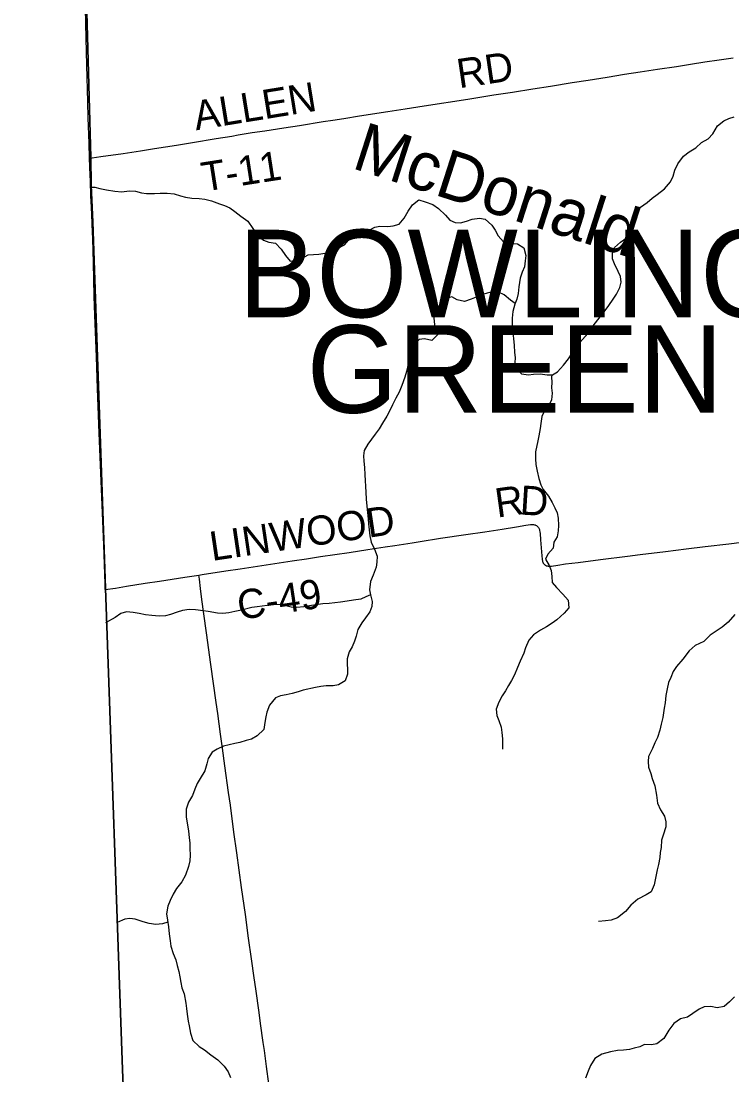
# Model space of a CAD drawing. Extents: x 1584893 to 1934202, y 663575 to 1091909.
# Drawn here: x 1712674 to 1719981, y 923219 to 934048 of the extents above; entities that cross this region are included whole.
import ezdxf

# ---------------------------------------------------------------- set-up
doc = ezdxf.new("R2010")
doc.units = 0
for name, color, linetype in [('GM_X_Adjacent_County', 7, 'Continuous'), ('GM_X_County', 7, 'Continuous'), ('GM_X_County_Road', 7, 'Continuous'), ('GM_X_County_Road_Text', 7, 'Continuous'), ('GM_X_Minor_River', 7, 'Continuous'), ('GM_X_Minor_River_Text', 7, 'Continuous'), ('GM_X_Township', 7, 'Continuous'), ('GM_X_Township_Road', 7, 'Continuous'), ('GM_X_Township_Road_Text', 7, 'Continuous'), ('GM_X_Township_Text', 7, 'Continuous')]:
    doc.layers.add(name, color=color, linetype=linetype)

msp = doc.modelspace()

# ---------------------------------------------------------------- linework, layer by layer
at = {"layer": 'GM_X_Adjacent_County'}
msp.add_lwpolyline([(1713295, 936133), (1713390, 932646), (1713394, 932362), (1713413, 931984), (1713542, 928222), (1713717, 923273), (1713884, 919153), (1713951, 917499), (1713053, 913797), (1707999, 913760)], dxfattribs=at)
at = {"layer": 'GM_X_County'}
msp.add_lwpolyline([(1760358, 914021), (1759934, 914025), (1758493, 914019), (1753982, 914000), (1748682, 913976), (1743227, 913952), (1739940, 913938), (1735953, 913922), (1726840, 913858), (1725148, 913846), (1723205, 913838), (1716496, 913811), (1713053, 913797), (1713951, 917499), (1713884, 919153), (1713717, 923273), (1713542, 928222), (1713413, 931984), (1713394, 932362), (1713390, 932646), (1713295, 936133)], dxfattribs=at)
at = {"layer": 'GM_X_County_Road'}
for points in [[(1714502, 928356), (1714535, 928362), (1714779, 928398), (1714925, 928420), (1715103, 928447), (1715282, 928474), (1715460, 928501), (1715606, 928523), (1715753, 928545), (1715899, 928567), (1716045, 928588), (1716239, 928618), (1716418, 928645), (1716515, 928660), (1716694, 928688), (1716775, 928701), (1716986, 928734), (1717245, 928771), (1717440, 928801), (1717619, 928828), (1717765, 928851), (1717862, 928867), (1717911, 928874), (1717927, 928875), (1717935, 928875), (1717942, 928874), (1717950, 928873), (1717957, 928871), (1717963, 928869), (1717971, 928865), (1717976, 928861), (1717982, 928856), (1717987, 928850), (1717992, 928844), (1717996, 928837), (1717999, 928830), (1718002, 928823), (1718004, 928815), (1718007, 928799), (1718009, 928783), (1718014, 928717), (1718026, 928554), (1718029, 928520), (1718031, 928512), (1718033, 928504), (1718035, 928495), (1718038, 928487), (1718042, 928479), (1718046, 928472), (1718052, 928466), (1718059, 928460), (1718065, 928456), (1718073, 928452), (1718081, 928449), (1718090, 928448), (1718107, 928447), (1718126, 928448), (1718190, 928458), (1718271, 928470), (1718401, 928486), (1718629, 928515), (1718906, 928550), (1719037, 928566), (1719297, 928598), (1719509, 928624), (1719705, 928648), (1719949, 928678), (1720217, 928711)], [(1713539, 928208), (1713643, 928222), (1713757, 928241), (1713951, 928272), (1714097, 928294), (1714227, 928314), (1714357, 928334), (1714454, 928349), (1714502, 928356)]]:
    msp.add_lwpolyline(points, dxfattribs=at)
at = {"layer": 'GM_X_Minor_River'}
for points in [[(1718248, 930513), (1718300, 930579), (1718339, 930637), (1718381, 930688), (1718434, 930766), (1718484, 930818), (1718533, 930890), (1718577, 930949), (1718625, 931009), (1718666, 931061), (1718714, 931125), (1718759, 931189), (1718795, 931242), (1718830, 931312), (1718842, 931364), (1718835, 931423), (1718811, 931475), (1718772, 931553), (1718752, 931606), (1718753, 931662), (1718775, 931720), (1718834, 931776), (1718894, 931817), (1718940, 931887), (1718963, 931949), (1718975, 932015), (1718998, 932075), (1719040, 932135), (1719111, 932184), (1719161, 932230), (1719213, 932266), (1719288, 932323), (1719348, 932395), (1719375, 932455), (1719393, 932517), (1719424, 932581), (1719482, 932659), (1719540, 932704), (1719609, 932744), (1719667, 932800), (1719735, 932837), (1719784, 932889), (1719832, 932973), (1719897, 933024), (1719949, 933048), (1720003, 933064)], [(1713387, 932342), (1713431, 932342), (1713485, 932327), (1713552, 932315), (1713636, 932302), (1713710, 932294), (1713786, 932303), (1713850, 932301), (1713912, 932284), (1713964, 932276), (1714046, 932277), (1714104, 932280), (1714176, 932280), (1714246, 932273), (1714311, 932253), (1714365, 932238), (1714429, 932230), (1714503, 932225), (1714563, 932219), (1714631, 932200), (1714712, 932171), (1714764, 932153), (1714820, 932128), (1714872, 932090), (1714933, 932043), (1715003, 931991), (1715056, 931918), (1715099, 931853), (1715165, 931797), (1715219, 931778), (1715289, 931766), (1715348, 931705), (1715391, 931639), (1715439, 931580), (1715513, 931592), (1715563, 931611), (1715625, 931645), (1715679, 931650), (1715735, 931652), (1715815, 931665), (1715873, 931691), (1715932, 931714), (1716000, 931750), (1716060, 931822), (1716125, 931875), (1716195, 931881), (1716253, 931900), (1716311, 931932), (1716363, 931942), (1716443, 931939), (1716497, 931943), (1716561, 931962), (1716611, 932024), (1716652, 932096), (1716696, 932160), (1716763, 932211), (1716829, 932191), (1716906, 932162), (1716966, 932121), (1717037, 932055), (1717081, 932002), (1717135, 931978), (1717189, 931975), (1717253, 931993), (1717311, 932012), (1717385, 932024), (1717445, 932011), (1717512, 931951), (1717548, 931900), (1717579, 931840), (1717633, 931779), (1717700, 931767), (1717776, 931760), (1717842, 931719), (1717861, 931639), (1717857, 931583), (1717848, 931523), (1717826, 931467), (1717803, 931405), (1717791, 931317), (1717784, 931249), (1717770, 931191), (1717749, 931139), (1717727, 931065), (1717720, 930994), (1717722, 930928), (1717729, 930840), (1717734, 930788), (1717742, 930714), (1717747, 930645), (1717751, 930589), (1717750, 930539), (1717762, 930485), (1717819, 930424), (1717891, 930414), (1717941, 930421), (1718011, 930423), (1718081, 930412), (1718137, 930414), (1718187, 930443), (1718248, 930513)], [(1717753, 931147), (1717704, 931181), (1717638, 931234), (1717580, 931262), (1717519, 931265), (1717464, 931253), (1717406, 931234), (1717350, 931210), (1717300, 931190), (1717232, 931167), (1717156, 931185), (1717100, 931214), (1717030, 931194), (1716980, 931143), (1716937, 931065), (1716917, 930999), (1716924, 930927), (1716940, 930874), (1716953, 930824), (1716895, 930766), (1716821, 930783), (1716765, 930776), (1716705, 930712), (1716678, 930644), (1716664, 930586), (1716653, 930524), (1716637, 930448), (1716620, 930390), (1716589, 930302), (1716559, 930234), (1716526, 930174), (1716492, 930106), (1716463, 930046), (1716433, 929988), (1716390, 929918), (1716354, 929857), (1716314, 929803), (1716237, 929699), (1716202, 929637), (1716194, 929581), (1716197, 929525), (1716203, 929461), (1716208, 929385), (1716210, 929326), (1716213, 929266), (1716217, 929208), (1716222, 929136), (1716228, 929062), (1716235, 928997), (1716241, 928935), (1716246, 928883), (1716252, 928819), (1716257, 928757), (1716273, 928692), (1716306, 928622), (1716333, 928548), (1716331, 928489), (1716324, 928437), (1716294, 928353), (1716265, 928289), (1716255, 928205), (1716266, 928151), (1716282, 928083), (1716279, 928033), (1716259, 927979), (1716214, 927917), (1716176, 927865), (1716135, 927795), (1716117, 927729), (1716102, 927677), (1716078, 927619), (1716045, 927566), (1716025, 927496), (1716024, 927441), (1716028, 927389), (1716028, 927337), (1716005, 927267), (1715937, 927226), (1715883, 927218), (1715811, 927217), (1715755, 927211), (1715699, 927199), (1715575, 927172), (1715521, 927157), (1715462, 927137), (1715398, 927124), (1715342, 927114), (1715290, 927094), (1715226, 927017), (1715201, 926947), (1715189, 926897), (1715178, 926841), (1715168, 926767), (1715099, 926703), (1715043, 926669), (1714989, 926654), (1714921, 926634), (1714871, 926625), (1714813, 926611), (1714755, 926596), (1714690, 926568)], [(1718129, 930413), (1718127, 930388), (1718128, 930338), (1718126, 930279), (1718132, 930225), (1718127, 930155), (1718100, 930097), (1718054, 930043), (1718026, 929986), (1718017, 929913), (1718011, 929863), (1717996, 929787), (1717984, 929735), (1717963, 929623), (1717960, 929551), (1717964, 929491), (1717979, 929424), (1717996, 929348), (1718016, 929284), (1718039, 929234), (1718095, 929167), (1718132, 929100), (1718160, 929046), (1718183, 928994), (1718195, 928940), (1718198, 928865), (1718196, 928809), (1718183, 928747), (1718149, 928695), (1718144, 928633), (1718088, 928570), (1718064, 928518), (1718103, 928453), (1718121, 928403), (1718128, 928339), (1718132, 928279), (1718177, 928226), (1718244, 928159), (1718298, 928097), (1718303, 928019), (1718255, 927963), (1718182, 927895), (1718132, 927862), (1718076, 927824), (1718012, 927790), (1717941, 927741), (1717893, 927685), (1717858, 927607), (1717840, 927553), (1717805, 927469), (1717777, 927407), (1717746, 927331), (1717714, 927272), (1717685, 927220), (1717653, 927166), (1717620, 927114), (1717584, 927050), (1717557, 926978), (1717565, 926914), (1717586, 926862), (1717608, 926791), (1717617, 926739), (1717623, 926673), (1717624, 926619), (1717624, 926567)], [(1716266, 928154), (1716216, 928131), (1716166, 928108), (1716092, 928096), (1716024, 928087), (1715958, 928077), (1715900, 928070), (1715842, 928064), (1715776, 928059), (1715704, 928049), (1715640, 928038), (1715582, 928028), (1715508, 928023), (1715450, 928025), (1715394, 928040), (1715340, 928054), (1715268, 928051), (1715202, 928043), (1715152, 928036), (1715100, 928030), (1715046, 928023), (1714940, 927995), (1714870, 927980), (1714810, 927966), (1714748, 927959), (1714694, 927965), (1714598, 927982), (1714544, 927988), (1714468, 927999), (1714402, 928000), (1714332, 927990), (1714278, 927973), (1714210, 927951), (1714158, 927937), (1714092, 927934), (1714018, 927939), (1713954, 927947), (1713887, 927960), (1713827, 927972), (1713757, 927977), (1713699, 927959), (1713640, 927919), (1713540, 927866)], [(1720011, 927951), (1719943, 927873), (1719879, 927819), (1719829, 927785), (1719757, 927737), (1719691, 927672), (1719603, 927630), (1719542, 927576), (1719476, 927490), (1719412, 927416), (1719376, 927364), (1719354, 927304), (1719329, 927252), (1719315, 927188), (1719301, 927117), (1719295, 927043), (1719284, 926989), (1719270, 926891), (1719254, 926823), (1719240, 926763), (1719215, 926685), (1719189, 926631), (1719163, 926573), (1719123, 926491), (1719121, 926438), (1719122, 926382), (1719146, 926318), (1719160, 926266), (1719188, 926188), (1719205, 926093), (1719215, 926011), (1719247, 925943), (1719287, 925877), (1719302, 925820), (1719300, 925768), (1719274, 925682), (1719258, 925632), (1719252, 925556), (1719243, 925506), (1719239, 925452), (1719227, 925380), (1719213, 925328), (1719199, 925257), (1719180, 925173), (1719150, 925101), (1719098, 925069), (1719014, 925025), (1718942, 924964), (1718887, 924898), (1718803, 924834), (1718739, 924808), (1718681, 924804), (1718609, 924794)], [(1714690, 926568), (1714638, 926534), (1714596, 926470), (1714583, 926416), (1714561, 926344), (1714514, 926265), (1714484, 926213), (1714459, 926157), (1714437, 926089), (1714396, 926021), (1714372, 925951), (1714371, 925867), (1714382, 925809), (1714394, 925724), (1714401, 925660), (1714407, 925600), (1714410, 925544), (1714412, 925476), (1714407, 925418), (1714395, 925362), (1714364, 925272), (1714325, 925202), (1714273, 925134), (1714238, 925076), (1714206, 925012), (1714181, 924952), (1714169, 924874), (1714178, 924808), (1714188, 924740), (1714195, 924670), (1714206, 924597), (1714214, 924541), (1714237, 924465), (1714263, 924402), (1714280, 924342), (1714296, 924280), (1714305, 924228), (1714317, 924169), (1714326, 924113), (1714350, 924053), (1714367, 923957), (1714375, 923902), (1714382, 923844), (1714391, 923772), (1714403, 923722), (1714416, 923648), (1714440, 923573), (1714505, 923510), (1714559, 923476), (1714626, 923425), (1714698, 923375), (1714761, 923310), (1714801, 923252), (1714826, 923191)], [(1714181, 924788), (1714128, 924772), (1714058, 924765), (1713990, 924775), (1713928, 924792), (1713845, 924821), (1713791, 924825), (1713741, 924818), (1713661, 924786)], [(1720007, 924022), (1719956, 923970), (1719902, 923922)], [(1719902, 923922), (1719830, 923909), (1719762, 923922), (1719694, 923918), (1719644, 923896), (1719578, 923849), (1719525, 923813), (1719451, 923794), (1719385, 923746), (1719332, 923680), (1719280, 923593), (1719207, 923539), (1719155, 923529), (1719083, 923530), (1719033, 923508), (1718977, 923493), (1718927, 923481), (1718865, 923474), (1718803, 923470), (1718733, 923457), (1718643, 923433), (1718571, 923388), (1718526, 923316), (1718504, 923258), (1718477, 923186)]]:
    msp.add_lwpolyline(points, dxfattribs=at)
at = {"layer": 'GM_X_Township'}
msp.add_lwpolyline([(1743227, 913952), (1739940, 913938), (1735953, 913922), (1726840, 913858), (1725148, 913846), (1723205, 913838), (1716496, 913811), (1713053, 913797), (1713951, 917499), (1713884, 919153), (1713717, 923273), (1713542, 928222), (1713413, 931984), (1713394, 932362), (1713390, 932646), (1713295, 936133)], dxfattribs=at)
at = {"layer": 'GM_X_Township_Road'}
for points in [[(1713378, 932640), (1713373, 932793), (1713365, 933055), (1713360, 933219), (1713351, 933596), (1713343, 933874), (1713332, 934334), (1713322, 934743), (1713297, 935711), (1713292, 936039), (1713286, 936210)], [(1713378, 932640), (1713406, 932643), (1713495, 932655), (1713722, 932688), (1713900, 932716), (1714046, 932739), (1714273, 932774), (1714435, 932801), (1714678, 932841), (1714840, 932867), (1714904, 932878), (1715050, 932902), (1715180, 932922), (1715374, 932951), (1715536, 932976), (1715779, 933015), (1715877, 933031), (1715990, 933048), (1716152, 933073), (1716444, 933119), (1716622, 933147), (1716817, 933177), (1717265, 933247), (1717532, 933289), (1717725, 933319), (1717935, 933353), (1718114, 933380), (1718340, 933416), (1718502, 933442), (1718632, 933463), (1718697, 933473), (1718875, 933501), (1719037, 933526), (1719216, 933554), (1719410, 933583), (1719556, 933606), (1719702, 933628), (1719848, 933650), (1719994, 933672)], [(1713386, 932402), (1713384, 932465), (1713378, 932640)], [(1713406, 931972), (1713398, 932137), (1713391, 932252), (1713386, 932402)], [(1713539, 928208), (1713537, 928267), (1713523, 928665), (1713475, 929812), (1713460, 930271), (1713450, 930599), (1713432, 931025), (1713426, 931222), (1713418, 931566), (1713412, 931812), (1713406, 931957), (1713406, 931972)], [(1715219, 923128), (1715195, 923307), (1715175, 923470), (1715164, 923551), (1715135, 923746), (1715120, 923860), (1715086, 924104), (1715070, 924218), (1715042, 924413), (1715013, 924624), (1714980, 924868), (1714941, 925144), (1714891, 925502), (1714862, 925713), (1714825, 925990), (1714807, 926120), (1714767, 926396), (1714744, 926575), (1714724, 926722), (1714696, 926933), (1714680, 927047), (1714653, 927242), (1714626, 927437), (1714580, 927762), (1714552, 927957), (1714532, 928104), (1714519, 928218), (1714507, 928315), (1714502, 928356)]]:
    msp.add_lwpolyline(points, dxfattribs=at)

# ---------------------------------------------------------------- texts
at = {"layer": 'GM_X_County_Road_Text'}
for s, rotation, p in [('R', 7.8853, (1717567, 928945)), ('D', 356.5373, (1717795, 928978)), ('LINWOOD', 8.4317, (1714636, 928500)), ('C-49', 8.5656, (1714920, 927894))]:
    msp.add_text(s, height=300, rotation=rotation, dxfattribs=at).set_placement(p)
at = {"layer": 'GM_X_Minor_River_Text'}
msp.add_text('McDonald', height=500.1, rotation=342.1469, dxfattribs=at).set_placement((1716059, 932541))
at = {"layer": 'GM_X_Township_Road_Text'}
for s, rotation, p in [('RD', 8.4085, (1717176, 933357)), ('ALLEN', 9.2222, (1714472, 932925)), ('T-11', 8.8807, (1714552, 932295))]:
    msp.add_text(s, height=300, rotation=rotation, dxfattribs=at).set_placement(p)
at = {"layer": 'GM_X_Township_Text'}
for s, p in [('BOWLING', (1714906, 931004)), ('GREEN', (1715610, 930023))]:
    msp.add_text(s, height=900, rotation=0, dxfattribs=at).set_placement(p)

doc.saveas('drawing.dxf')
